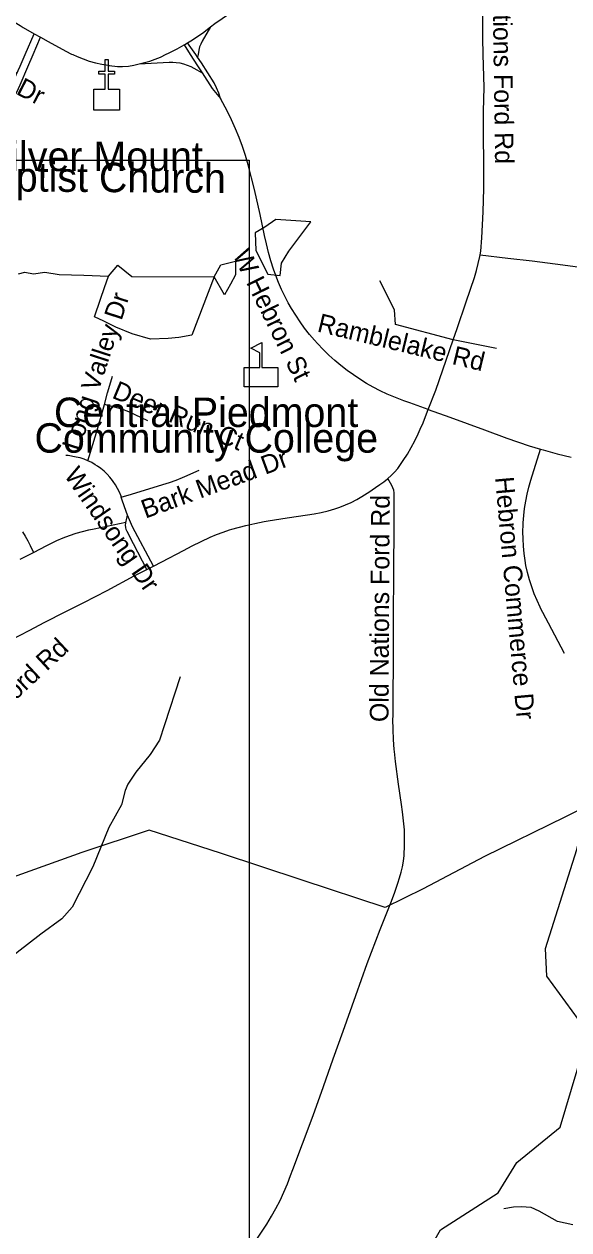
# Model space of a CAD drawing. Extents: x 1383679 to 1536984, y 460658 to 651027.
# Drawn here: x 1432096 to 1434871, y 503076 to 509221 of the extents above; entities that cross this region are included whole.
import ezdxf

# ---------------------------------------------------------------- set-up
doc = ezdxf.new("R2010")
doc.units = 0
for name, color, linetype in [('Exist Cultural Church CELL', 7, 'Continuous'), ('Exist Cultural Church Label', 7, 'Continuous'), ('Exist Cultural Educational Facility College or University CELL', 7, 'Continuous'), ('Exist Cultural Educational Facility College or University Label', 7, 'Continuous'), ('Exist Hydrographic Creek Single Shore', 7, 'Continuous'), ('Exist Hydrographic Misc Water Feature', 7, 'Continuous'), ('Exist Road Non-System Type 51', 7, 'Continuous'), ('Exist Road Non-System Type 51 Label', 7, 'Continuous'), ('Exist Utilities Electrical Transmission Line', 7, 'Continuous'), ('Map Preparation Inset Cut Line', 7, 'Continuous')]:
    doc.layers.add(name, color=color, linetype=linetype)

msp = doc.modelspace()

# ---------------------------------------------------------------- linework, layer by layer
at = {"layer": 'Exist Cultural Church CELL'}
msp.add_lwpolyline([(1432451.4, 508889.5), (1432508.3, 508889.6), (1432508.3, 508965.7), (1432476.3, 508965.7), (1432476.3, 508981.7), (1432508.3, 508981.7), (1432508.3, 509041.8), (1432524.4, 509041.8), (1432524.4, 508981.7), (1432556.4, 508981.7), (1432556.4, 508965.7), (1432524.4, 508965.7), (1432524.4, 508889.6), (1432582, 508889.5), (1432582, 508783), (1432451.4, 508783)], close=True, dxfattribs=at)
at = {"layer": 'Exist Cultural Educational Facility College or University CELL'}
msp.add_lwpolyline([(1433216.1, 507372.9), (1433216.1, 507470.8), (1433297.2, 507470.8), (1433297.2, 507545.9), (1433250.1, 507570.1), (1433306.8, 507599.3), (1433306.8, 507470.8), (1433387.8, 507470.8), (1433387.8, 507372.9)], close=True, dxfattribs=at)
at = {"layer": 'Exist Hydrographic Creek Single Shore'}
msp.add_lwpolyline([(1434147.4, 502952.9), (1434216.4, 503076.2), (1434511.3, 503264), (1434606.4, 503419.6), (1434826.3, 503599), (1434942.3, 503987.2), (1434920.3, 504148.6), (1434758.3, 504368.4), (1434752.4, 504509.8), (1434912.3, 505015.3), (1435039.3, 505560.9), (1435107.3, 505602.2), (1435350.3, 505666.2), (1435629.4, 505837.9)], dxfattribs=at)
at = {"layer": 'Exist Hydrographic Misc Water Feature'}
for points in [[(1433556.1, 508212.9), (1433377.4, 508225), (1433322.2, 508186.9), (1433273.4, 508158.4), (1433276.2, 508068.3)], [(1433399.9, 507939.8), (1433406.3, 508003.5), (1433444.5, 508064.5), (1433556.1, 508212.9)], [(1433276.2, 508068.3), (1433338.2, 507947.8), (1433399.9, 507939.8)], [(1432066.9, 507949.2), (1432099.3, 507957.3), (1432143.9, 507949.2), (1432200.7, 507957.3), (1432273.6, 507945.2), (1432399.3, 507941.1), (1432525.5, 507937.3)], [(1432525.5, 507937.3), (1432573.7, 507993.6), (1432643.8, 507935.3), (1433063.2, 507932.9)], [(1433063.2, 507932.9), (1433097.8, 507994.1), (1433172.5, 508013.5)], [(1433172.5, 508013.5), (1433172.2, 507943.3), (1433146.4, 507896.3), (1433116.6, 507841.2), (1433063.2, 507932.9)], [(1433063.2, 507932.9), (1432949.7, 507636.2), (1432883.2, 507624.4), (1432829.2, 507618.3), (1432739.1, 507615.3), (1432645.7, 507642.6), (1432563.1, 507677.4), (1432502.2, 507707.7), (1432454.8, 507729.3), (1432484.1, 507820.3), (1432505.8, 507879.7), (1432525.5, 507937.3)], [(1432890.4, 505895.2), (1432811.5, 505649.2), (1432786, 505571.8), (1432738.6, 505498.9), (1432664.7, 505408.4), (1432623.5, 505346.9), (1432610.9, 505315.1), (1432591.5, 505241.7), (1432527.2, 505126.5), (1432445.3, 504926.2), (1432341.2, 504719.9), (1432288, 504661.1), (1432180.4, 504583.7), (1432060.6, 504489.2), (1432007.7, 504446.8), (1431968.5, 504387.7), (1431921.5, 504334.5), (1431820.6, 504290.5), (1431769.8, 504255.5), (1431733.1, 504220.1)], [(1434890.8, 503102.1), (1434813.1, 503119.2), (1434720.1, 503171.2), (1434678.4, 503190), (1434628.4, 503192.7), (1434588.4, 503191.9), (1434540.2, 503182.9)]]:
    msp.add_lwpolyline(points, dxfattribs=at)
at = {"layer": 'Exist Road Non-System Type 51'}
for p, q in [((1432147.5, 509172.6), (1432179.7, 509154.3)), ((1432720.6, 506441.4), (1432754.2, 506458.6))]:
    msp.add_line(p, q, dxfattribs=at)
for points in [[(1433044.5, 509207), (1433067.9, 509225.2), (1433141.3, 509275), (1433239.5, 509341.2), (1433268.2, 509359.5), (1433297.7, 509376.5), (1433328, 509392.1), (1433359, 509406.2), (1433390.6, 509418.9), (1433429.4, 509432.6), (1433468.3, 509444.6), (1433638.8, 509484.3), (1433756, 509507.7), (1433893.7, 509537), (1434069.2, 509573.9), (1434251, 509609.8), (1434384.9, 509635.9), (1434430.2, 509646.4)], [(1434418.5, 508045.1), (1434421.7, 508064.5), (1434427.8, 508132.4), (1434434.5, 508264.6), (1434437.4, 508384.1), (1434438.1, 508537), (1434436.5, 508629.2), (1434436.7, 508688.6), (1434436.9, 508777.8), (1434439.1, 508899.2), (1434434.9, 509066), (1434432.8, 509149.3), (1434432, 509296.5), (1434432.3, 509380.5), (1434434.4, 509503.3), (1434430.5, 509622.3), (1434430.2, 509646.4)], [(1431472.3, 509573.9), (1431605.1, 509496.9), (1431778, 509392.9), (1432075, 509214.2), (1432091.6, 509204.2), (1432147.5, 509172.6)], [(1432928.7, 509126.6), (1432953.8, 509142), (1432991.7, 509167.1), (1433004.2, 509175.7), (1433044.5, 509207)], [(1433044.5, 509207), (1433003, 509134.6), (1432995.8, 509120.1), (1432990, 509104.9), (1432985.8, 509089.2), (1432981.7, 509066), (1432979.3, 509052.4)], [(1432036.1, 508864.1), (1432029.1, 508868.3), (1432026.8, 508871.1), (1432025.1, 508874.2), (1432024.2, 508879.6), (1432024.5, 508886.5), (1432027.5, 508895.6), (1432031.3, 508905.5), (1432055.6, 508962.6), (1432075, 509007.7), (1432100.6, 509066), (1432147.5, 509172.6)], [(1432036.1, 508864.1), (1432043.7, 508862.1), (1432048.4, 508862.3), (1432052.3, 508864.2), (1432055.6, 508868.3), (1432058.9, 508874.6), (1432075, 508911.2), (1432115.5, 509003.4), (1432142.1, 509066), (1432179.7, 509154.3)], [(1432179.7, 509154.3), (1432217.5, 509132.9), (1432307.7, 509083.7), (1432336.8, 509068.9), (1432343.4, 509066), (1432366.6, 509055.6), (1432396.9, 509043.8), (1432427.9, 509033.4), (1432459.2, 509024.6), (1432491, 509017.3), (1432523.1, 509011.5), (1432529.8, 509010.5), (1432571.5, 509006.1), (1432596.9, 509006.1), (1432627.1, 509007.7), (1432654.1, 509011.8), (1432681.7, 509018.6)], [(1432910.3, 509115.5), (1432915.1, 509118.3), (1432928.7, 509126.6)], [(1432979.3, 509052.4), (1432970.1, 509066), (1432928.7, 509126.6)], [(1432681.7, 509018.6), (1432709.5, 509025.1), (1432736.9, 509033), (1432763.9, 509042.5), (1432790.2, 509053.5), (1432794.4, 509055.4), (1432816.7, 509066), (1432835.4, 509074.9), (1432875.6, 509095.9), (1432910.3, 509115.5)], [(1432910.3, 509115.5), (1432941.8, 509066), (1432978.6, 509008.3), (1433002.1, 508972.4)], [(1432681.7, 509018.6), (1432834.2, 509026.7), (1432852.6, 509027.2), (1432871, 509026.1), (1432889.2, 509023.4), (1432907.2, 509019.1), (1432926.1, 509012.8), (1432944.5, 509005.1), (1432960.3, 508997), (1433002.1, 508972.4)], [(1433096, 508842.9), (1433086.9, 508870), (1433076.4, 508896.7), (1433064.4, 508922.7), (1432998.9, 509023.7), (1432979.3, 509052.4)], [(1433002.1, 508972.4), (1433053.9, 508893.5), (1433096, 508842.9)], [(1434154.4, 507257.7), (1434060.5, 507291.5), (1434029.6, 507302.1), (1433987, 507318.2), (1433945.2, 507335.7), (1433909.4, 507352.5), (1433874.2, 507370.6), (1433839.7, 507390.1), (1433806.1, 507411), (1433773.2, 507433.2), (1433741.7, 507455.8), (1433709.4, 507480.9), (1433678.1, 507507.2), (1433647.8, 507534.6), (1433618.6, 507563.2), (1433590.4, 507592.9), (1433575.3, 507609.7), (1433549.4, 507640.2), (1433524.8, 507671.6), (1433501.4, 507704), (1433479.3, 507737.2), (1433458.4, 507771.4), (1433441.2, 507801.1), (1433423.3, 507835), (1433406.7, 507869.6), (1433391.5, 507904.8), (1433377.7, 507940.8), (1433366.2, 507973), (1433352.6, 508015.2), (1433340.4, 508057.8), (1433329.8, 508100.9), (1433320.6, 508144.6), (1433297.6, 508251.7), (1433269.5, 508379), (1433237.7, 508504.7), (1433223.7, 508551.3), (1433208.3, 508597.4), (1433191.3, 508643), (1433172.9, 508688.1), (1433152.9, 508732.8), (1433131.5, 508776.8), (1433108.6, 508820.2), (1433096, 508842.9)], [(1434503, 507568), (1434282.2, 507611.9), (1434302.6, 507669.5), (1434348.3, 507806.3), (1434390.1, 507930.6), (1434400.7, 507965.9), (1434409.7, 508001.7), (1434417.2, 508037.8), (1434418.5, 508045.1)], [(1434418.5, 508045.1), (1434560, 508028.4), (1434684.8, 508014.1), (1434840.9, 507994.9), (1434979, 507976), (1435105.5, 507958.4), (1435225.3, 507941.6), (1435348.7, 507923.5), (1435563.9, 507897.8), (1435647.8, 507887.3), (1435670.9, 507882.8), (1435693.7, 507876.9), (1435716, 507869.5), (1435737.8, 507860.6), (1435759.1, 507850.3), (1435769.4, 507844.7), (1435871.8, 507788.5), (1435973.7, 507732.2)], [(1434282.2, 507611.9), (1433987.2, 507690.5), (1433982.9, 507764.9), (1433908.6, 507913.6)], [(1434154.4, 507257.7), (1434192.9, 507356.1), (1434282.2, 507611.9)], [(1432504.5, 507282.4), (1432521, 507341.6), (1432527.4, 507364), (1432545.3, 507427.9)], [(1432420.8, 506995.9), (1432463.9, 507139.7), (1432484.6, 507211.2), (1432504.5, 507282.4)], [(1432726, 507199), (1432629, 507245.9), (1432593, 507258.1), (1432556.5, 507268.8), (1432536.4, 507273.9), (1432504.5, 507282.4)], [(1433949.4, 506905.4), (1433965.9, 506920.4), (1433983.2, 506938.3), (1433999.3, 506957.2), (1434014.1, 506977), (1434027.6, 506997.8), (1434048.7, 507030.3), (1434068.4, 507063.6), (1434086.8, 507097.7), (1434103.7, 507132.5), (1434119.2, 507168), (1434124.6, 507181.3), (1434154.4, 507257.7)], [(1434154.4, 507257.7), (1434264.7, 507218.1), (1434440.6, 507153.2), (1434555.5, 507111.3), (1434669.3, 507071.3), (1434726.5, 507054.9)], [(1434849.5, 506012.7), (1434766.5, 506167.6), (1434725.2, 506248.7), (1434725, 506249.1), (1434709.2, 506283.4), (1434695, 506318.2), (1434682.1, 506353.5), (1434670.8, 506389.3), (1434660.9, 506425.6), (1434652.5, 506462.1), (1434648.2, 506486.8), (1434643.1, 506523.5), (1434639.6, 506560.2), (1434637.6, 506597.1), (1434637.1, 506634.1), (1434638.2, 506671.2), (1434638.7, 506680), (1434641.4, 506716.7), (1434645.6, 506753.1), (1434651.4, 506789.3), (1434658.7, 506825.2), (1434667.5, 506860.8), (1434677.9, 506896.4), (1434726.5, 507054.9)], [(1434726.5, 507054.9), (1434740.3, 507050.9), (1434811.8, 507032), (1434883.6, 507014.6)], [(1432420.8, 506995.9), (1432401.1, 507003.8), (1432380.9, 507010.2), (1432360.2, 507015), (1432319.6, 507021.9), (1432308.8, 507023.4)], [(1432591, 506810.9), (1432589.6, 506815.4), (1432581.6, 506835.3), (1432572.2, 506854.6), (1432561.4, 506873.1), (1432549.3, 506890.7), (1432546.1, 506894.9), (1432533.1, 506911.8), (1432518.9, 506927.7), (1432503.5, 506942.6), (1432487.1, 506956.3), (1432469.7, 506968.7), (1432458.2, 506975.9), (1432439.9, 506986.6), (1432420.8, 506995.9), (1432420.8, 506995.9)], [(1432591, 506810.9), (1432643, 506825.5), (1432803.2, 506874.1), (1432836.6, 506885.8), (1432870.2, 506897.4), (1432902.6, 506910.3), (1432914, 506915.4), (1432987.5, 506947.6)], [(1432754.2, 506458.6), (1432797.7, 506480.9), (1432907.6, 506538.4), (1432952.3, 506562.2), (1432997.7, 506584.7), (1433043.8, 506605.7), (1433076.3, 506619.6), (1433109.3, 506632.1), (1433142.8, 506643.1), (1433154.4, 506646.5), (1433224.7, 506665.8), (1433271.3, 506676.5), (1433318.2, 506685.6), (1433339.2, 506689.2), (1433435.8, 506705.8), (1433538.7, 506719.6), (1433574.2, 506725.2), (1433609.5, 506732.2), (1433644.4, 506740.8), (1433678.9, 506751), (1433704.8, 506759.7), (1433733.8, 506770.9), (1433762.2, 506783.5), (1433790, 506797.6), (1433817, 506813.1), (1433843.1, 506829.9), (1433847.4, 506832.9), (1433907.9, 506874.1), (1433928.2, 506888.3), (1433947.6, 506903.8), (1433949.4, 506905.4)], [(1433983, 505513.7), (1433981, 505523.5), (1433977.4, 505575), (1433975.4, 505626.5), (1433975, 505678), (1433975.2, 505694.6), (1433976.1, 505793.6), (1433977.6, 505969.4), (1433977.2, 506124.7), (1433977.2, 506244.8), (1433978.5, 506377.8), (1433979, 506497.2), (1433980.4, 506598), (1433981.8, 506721.2), (1433981.7, 506819.3), (1433980.9, 506832.5), (1433978.5, 506845.6), (1433974.6, 506858.2), (1433969.2, 506870.3), (1433949.4, 506905.4)], [(1432622.9, 506718.9), (1432615.3, 506737.5), (1432596.1, 506795), (1432591, 506810.9)], [(1432143.1, 506528.9), (1432211.4, 506563.2), (1432262.1, 506589.1), (1432294.2, 506603.1), (1432326.9, 506615.7), (1432360.2, 506626.9), (1432392.4, 506636.1), (1432425.1, 506643.8), (1432453.1, 506649.1), (1432614.4, 506682.6)], [(1432720.6, 506441.4), (1432652.3, 506572.3), (1432620.2, 506635.7), (1432616.2, 506645.8), (1432613.7, 506656.3), (1432612.8, 506667.1), (1432613.4, 506677.9), (1432614.4, 506682.6)], [(1432614.4, 506682.6), (1432615.6, 506688.5), (1432617.8, 506695.1), (1432622.9, 506718.9)], [(1432754.2, 506458.6), (1432647.6, 506658.3), (1432622.9, 506718.9)], [(1432087.1, 506634), (1432101.8, 506611.7), (1432115.1, 506588.5), (1432127, 506564.6), (1432143.1, 506528.9)], [(1432075, 506494.7), (1432143.1, 506528.9)], [(1431505.6, 505432.3), (1431546.9, 505487), (1431621.6, 505589.3), (1431728.2, 505736.7), (1431807.7, 505846.6), (1431858.3, 505918.2), (1431892.6, 505960.5), (1431921.2, 505993), (1431948.5, 506020.7), (1431979.2, 506046.7), (1432015.1, 506072.8), (1432044.3, 506090.9), (1432075, 506107.2), (1432121.6, 506131.1), (1432200.7, 506172.6), (1432305.5, 506226.2), (1432399.2, 506273.7), (1432519, 506335.4), (1432657.2, 506408.9), (1432720.6, 506441.4)], [(1433239, 502965.6), (1433332.5, 503105.1), (1433356.2, 503144.7), (1433378.5, 503185.1), (1433399.5, 503226.2), (1433419, 503268.1), (1433437, 503310.6), (1433453.6, 503353.6), (1433464.1, 503383.2), (1433514.3, 503514.5), (1433567.7, 503658.9), (1433620.2, 503806.7), (1433669.9, 503947.3), (1433720.8, 504089.3), (1433785, 504270.3), (1433843.8, 504434), (1433908.9, 504607), (1433964, 504741.8), (1433982.6, 504792.4), (1433999.6, 504843.5), (1434008, 504870.7), (1434016.1, 504898.6), (1434022.7, 504926.8), (1434027.8, 504955.4), (1434031.3, 504984.2), (1434031.8, 504990.8), (1434033.9, 505030.4), (1434034.3, 505066), (1434034.3, 505070.1), (1434033.2, 505109.7), (1434033, 505114.9), (1434029.3, 505160.7), (1434024.1, 505206.3), (1434018.6, 505243.6), (1434002.6, 505347.1), (1433987.9, 505463.3), (1433982.9, 505513.8)]]:
    msp.add_lwpolyline(points, dxfattribs=at)
at = {"layer": 'Exist Utilities Electrical Transmission Line'}
msp.add_lwpolyline([(1436432.8, 506046.1), (1436392.3, 506018.9), (1436155.9, 505886.9), (1436091.5, 505854.1), (1435840.3, 505698.7), (1435351.1, 505433), (1434850, 505179.4), (1434441.9, 504978.1), (1434128.7, 504814.5), (1433934.7, 504718.6), (1433511.5, 504857.4), (1433096.4, 504996), (1432732.8, 505113.5), (1432390.6, 504998.6), (1431947.4, 504841.8)], dxfattribs=at)
at = {"layer": 'Map Preparation Inset Cut Line'}
msp.add_lwpolyline([(1423034.8, 508527.4), (1433242.6, 508527.4), (1433242.6, 499593.9), (1423034.8, 499593.9)], close=True, dxfattribs=at)

# ---------------------------------------------------------------- texts
at = {"layer": 'Exist Cultural Church Label'}
for s, rotation, p in [('Silver Mount', 0.00002, (1431891.5, 508472.6)), ('Baptist Church', 359.61041, (1431807.6, 508369.9))]:
    msp.add_text(s, height=150, rotation=rotation, dxfattribs=at).set_placement(p)
at = {"layer": 'Exist Cultural Educational Facility College or University Label'}
for s, p in [('Central Piedmont', (1432248, 507167.9)), ('Community College', (1432148.7, 507037.1))]:
    msp.add_text(s, height=150, rotation=0.00002, dxfattribs=at).set_placement(p)
at = {"layer": 'Exist Road Non-System Type 51 Label'}
for s, rotation, p in [('Nations Ford Rd', 270.78996, (1434482.5, 509432.7)), ('Gaywood Dr', 332.74069, (1431541.9, 509129.1)), ('W Hebron St', 296.25901, (1433156.3, 508044.8)), ('Long Valley Dr', 72.07187, (1432376.6, 507041.8)), ('Ramblelake Rd', 346.43034, (1433584.6, 507655.5)), ('Deer Run Ct', 337.38078, (1432538.3, 507318)), ('Bark Mead Dr', 20.13696, (1432713.7, 506700.4)), ('Windsong Dr', 304.68047, (1432296.4, 506922.2)), ('Hebron Commerce Dr', 275.09648, (1434495.1, 506910.9)), ('Old Nations Ford Rd', 89.68489, (1433951.9, 505663.7)), ('Nations Ford Rd', 42.88553, (1431651.9, 505401.7))]:
    msp.add_text(s, height=95, rotation=rotation, dxfattribs=at).set_placement(p)

doc.saveas('drawing.dxf')
